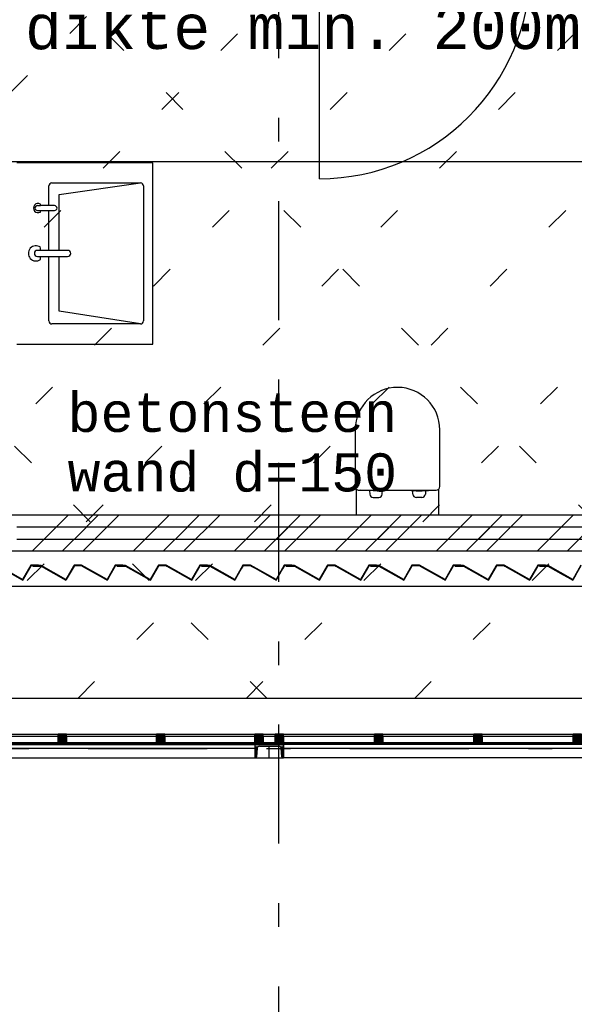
# Model space of a CAD drawing. Extents: x 2 to 87, y -108 to 11.
# Tile 258 of 352: x 35.84 to 38.17, y -39.28 to -35.15. Entities that reach past the tile are written whole.
import ezdxf

# ---------------------------------------------------------------- set-up
doc = ezdxf.new("R2010")
doc.units = 0
doc.header["$MEASUREMENT"] = 0
for name, pattern in [('DASHDOT', [1, 0.5, -0.25, 0, -0.25]), ('DOT', [0.25, 0, -0.25]), ('HIDDEN', [0.375, 0.25, -0.125])]:
    doc.linetypes.add(name, pattern=pattern)
for name, color, linetype in [('10', 7, 'CONTINUOUS'), ('11', 7, 'CONTINUOUS'), ('12', 7, 'CONTINUOUS'), ('16', 7, 'CONTINUOUS'), ('18', 7, 'CONTINUOUS'), ('2', 7, 'CONTINUOUS'), ('25', 7, 'CONTINUOUS'), ('3', 7, 'CONTINUOUS'), ('4', 7, 'CONTINUOUS'), ('5', 7, 'CONTINUOUS'), ('6', 7, 'CONTINUOUS'), ('8', 7, 'CONTINUOUS')]:
    doc.layers.add(name, color=color, linetype=linetype)
doc.styles.add('MONOTXT', font='MONOTXT', dxfattribs={"height": 0.2})

# ---------------------------------------------------------------- blocks, each defined once
blk = doc.blocks.new('*N593')
at = {"layer": '3', "color": 62, "linetype": 'Continuous'}
for p, q in [((-0.0175, -0.015), (-0.0175, 0.025)), ((-0.0175, 0.025), (0.0175, 0.025)), ((0.0175, -0.015), (0.0175, 0.025)), ((-0.0175, -0.015), (0.0175, -0.015))]:
    blk.add_line(p, q, dxfattribs=at)
for points in [[(-0.0175, -0.015), (-0.0175, 0.025), (0.0175, 0.025)], [(-0.0175, -0.015), (0.0175, -0.015), (0.0175, 0.025)], [(-0.0175, 0.025), (-0.0175, 0.025), (0.0175, 0.025)], [(-0.0175, -0.015), (-0.0175, -0.015), (0.0175, -0.015)]]:
    blk.add_solid(points, dxfattribs=at)
blk = doc.blocks.new('*N595')
at = {"layer": '3', "color": 62, "linetype": 'Continuous'}
for p, q in [((-0.0175, -0.015), (-0.0175, 0.025)), ((-0.0175, 0.025), (0.0175, 0.025)), ((0.0175, -0.015), (0.0175, 0.025)), ((-0.0175, -0.015), (0.0175, -0.015))]:
    blk.add_line(p, q, dxfattribs=at)
for points in [[(-0.0175, -0.015), (-0.0175, 0.025), (0.0175, 0.025)], [(-0.0175, -0.015), (0.0175, -0.015), (0.0175, 0.025)], [(-0.0175, 0.025), (-0.0175, 0.025), (0.0175, 0.025)], [(-0.0175, -0.015), (-0.0175, -0.015), (0.0175, -0.015)]]:
    blk.add_solid(points, dxfattribs=at)
blk = doc.blocks.new('*N740')
at = {"layer": '3', "color": 62, "linetype": 'Continuous'}
for p, q in [((-0.0175, -0.015), (-0.0175, 0.025)), ((-0.0175, 0.025), (0.0175, 0.025)), ((0.0175, -0.015), (0.0175, 0.025)), ((-0.0175, -0.015), (0.0175, -0.015))]:
    blk.add_line(p, q, dxfattribs=at)
for points in [[(-0.0175, -0.015), (-0.0175, 0.025), (0.0175, 0.025)], [(-0.0175, -0.015), (0.0175, -0.015), (0.0175, 0.025)], [(-0.0175, 0.025), (-0.0175, 0.025), (0.0175, 0.025)], [(-0.0175, -0.015), (-0.0175, -0.015), (0.0175, -0.015)]]:
    blk.add_solid(points, dxfattribs=at)
blk = doc.blocks.new('*N741')
at = {"layer": '3', "color": 62, "linetype": 'Continuous'}
for p, q in [((-0.0175, -0.015), (-0.0175, 0.025)), ((-0.0175, 0.025), (0.0175, 0.025)), ((0.0175, -0.015), (0.0175, 0.025)), ((-0.0175, -0.015), (0.0175, -0.015))]:
    blk.add_line(p, q, dxfattribs=at)
for points in [[(-0.0175, -0.015), (-0.0175, 0.025), (0.0175, 0.025)], [(-0.0175, -0.015), (0.0175, -0.015), (0.0175, 0.025)], [(-0.0175, 0.025), (-0.0175, 0.025), (0.0175, 0.025)], [(-0.0175, -0.015), (-0.0175, -0.015), (0.0175, -0.015)]]:
    blk.add_solid(points, dxfattribs=at)
blk = doc.blocks.new('*N743')
at = {"layer": '3', "color": 62, "linetype": 'Continuous'}
for p, q in [((-0.0175, -0.015), (-0.0175, 0.025)), ((-0.0175, 0.025), (0.0175, 0.025)), ((0.0175, -0.015), (0.0175, 0.025)), ((-0.0175, -0.015), (0.0175, -0.015))]:
    blk.add_line(p, q, dxfattribs=at)
for points in [[(-0.0175, -0.015), (-0.0175, 0.025), (0.0175, 0.025)], [(-0.0175, -0.015), (0.0175, -0.015), (0.0175, 0.025)], [(-0.0175, 0.025), (-0.0175, 0.025), (0.0175, 0.025)], [(-0.0175, -0.015), (-0.0175, -0.015), (0.0175, -0.015)]]:
    blk.add_solid(points, dxfattribs=at)
blk = doc.blocks.new('*N744')
at = {"layer": '3', "color": 62, "linetype": 'Continuous'}
for p, q in [((-0.0175, -0.015), (-0.0175, 0.025)), ((-0.0175, 0.025), (0.0175, 0.025)), ((0.0175, -0.015), (0.0175, 0.025)), ((-0.0175, -0.015), (0.0175, -0.015))]:
    blk.add_line(p, q, dxfattribs=at)
for points in [[(-0.0175, -0.015), (-0.0175, 0.025), (0.0175, 0.025)], [(-0.0175, -0.015), (0.0175, -0.015), (0.0175, 0.025)], [(-0.0175, 0.025), (-0.0175, 0.025), (0.0175, 0.025)], [(-0.0175, -0.015), (-0.0175, -0.015), (0.0175, -0.015)]]:
    blk.add_solid(points, dxfattribs=at)
blk = doc.blocks.new('*N745')
at = {"layer": '3', "color": 62, "linetype": 'Continuous'}
for p, q in [((-0.0175, -0.015), (-0.0175, 0.025)), ((-0.0175, 0.025), (0.0175, 0.025)), ((0.0175, -0.015), (0.0175, 0.025)), ((-0.0175, -0.015), (0.0175, -0.015))]:
    blk.add_line(p, q, dxfattribs=at)
for points in [[(-0.0175, -0.015), (-0.0175, 0.025), (0.0175, 0.025)], [(-0.0175, -0.015), (0.0175, -0.015), (0.0175, 0.025)], [(-0.0175, 0.025), (-0.0175, 0.025), (0.0175, 0.025)], [(-0.0175, -0.015), (-0.0175, -0.015), (0.0175, -0.015)]]:
    blk.add_solid(points, dxfattribs=at)

msp = doc.modelspace()

# ---------------------------------------------------------------- linework, layer by layer
at = {"layer": '10', "color": 7, "linetype": 'Continuous'}
msp.add_line((31.8309, -35.742), (43.8776, -35.742), dxfattribs=at)
at = {"layer": '11', "color": 62, "linetype": 'Continuous'}
for p, q in [((36.0015, -38.1579), (35.6233, -38.1579)), ((35.6233, -38.1829), (36.0015, -38.1829)), ((36.0015, -38.1829), (36.0015, -38.1579)), ((36.4147, -38.1579), (36.0365, -38.1579)), ((36.0365, -38.1579), (36.0365, -38.1829)), ((36.0365, -38.1829), (36.4147, -38.1829)), ((36.4147, -38.1829), (36.4147, -38.1579)), ((36.828, -38.1579), (36.4498, -38.1579)), ((36.4498, -38.1579), (36.4498, -38.1829)), ((36.4498, -38.1829), (36.828, -38.1829)), ((36.828, -38.1829), (36.828, -38.1579)), ((36.913, -38.1579), (36.863, -38.1579)), ((36.863, -38.1579), (36.863, -38.1829)), ((36.863, -38.1829), (36.913, -38.1829)), ((36.913, -38.1829), (36.913, -38.1579)), ((37.3304, -38.1579), (36.948, -38.1579)), ((36.948, -38.1579), (36.948, -38.1829)), ((36.948, -38.1829), (37.3304, -38.1829)), ((37.3304, -38.1829), (37.3304, -38.1579)), ((37.7478, -38.1579), (37.3654, -38.1579)), ((37.3654, -38.1579), (37.3654, -38.1829)), ((37.3654, -38.1829), (37.7478, -38.1829)), ((37.7478, -38.1829), (37.7478, -38.1579)), ((38.1652, -38.1579), (37.7828, -38.1579)), ((37.7828, -38.1579), (37.7828, -38.1829)), ((37.7828, -38.1829), (38.1652, -38.1829)), ((38.1652, -38.1829), (38.1652, -38.1579))]:
    msp.add_line(p, q, dxfattribs=at)
at = {"layer": '12', "color": 62, "linetype": 'Continuous'}
for p, q in [((36.399, -35.7464), (35.8275, -35.7464)), ((36.399, -36.5084), (36.399, -35.7464)), ((35.9625, -35.9267), (35.9625, -35.8437)), ((35.9749, -35.8313), (36.3477, -35.8313)), ((36.0053, -35.8798), (36.3477, -35.8313)), ((36.3601, -35.8437), (36.3601, -36.4113)), ((36.0053, -36.1147), (36.0053, -35.8798)), ((35.9144, -35.9266), (35.9271, -35.9266)), ((35.9144, -35.9473), (35.9271, -35.9473)), ((35.9272, -35.9267), (35.9272, -35.9201)), ((35.9865, -35.9267), (35.9272, -35.9267)), ((35.9272, -35.9538), (35.9272, -35.9473)), ((35.9272, -35.9473), (35.9865, -35.9473)), ((35.9625, -36.1147), (35.9625, -35.9473)), ((35.9271, -36.1147), (35.9144, -36.1147)), ((35.9271, -36.1147), (35.9271, -36.102)), ((36.0414, -36.1147), (35.9271, -36.1147)), ((35.9144, -36.1401), (35.9271, -36.1401)), ((35.9271, -36.1528), (35.9271, -36.1401)), ((35.9271, -36.1401), (36.0414, -36.1401)), ((35.9625, -36.4113), (35.9625, -36.1401)), ((36.0053, -36.3701), (36.0053, -36.1401)), ((36.3477, -36.4237), (36.0053, -36.3701)), ((36.3477, -36.4237), (35.9749, -36.4237)), ((35.8275, -36.5084), (36.399, -36.5084)), ((37.2501, -36.8659), (37.2501, -37.1074)), ((37.6051, -37.1074), (37.6051, -36.8681)), ((37.2542, -37.1177), (37.2542, -37.2275)), ((37.2651, -37.1224), (37.5901, -37.1224)), ((37.3247, -37.1254), (37.2701, -37.1222)), ((37.3096, -37.1245), (37.3108, -37.1387)), ((37.3247, -37.1224), (37.3247, -37.1254)), ((37.3497, -37.1254), (37.3247, -37.1254)), ((37.3497, -37.1224), (37.3497, -37.1254)), ((37.3508, -37.1224), (37.3508, -37.1254)), ((37.3508, -37.1254), (37.3602, -37.1254)), ((37.3602, -37.1254), (37.3602, -37.1224)), ((37.361, -37.1254), (37.361, -37.1224)), ((37.3626, -37.1254), (37.361, -37.1254)), ((37.3634, -37.1387), (37.3648, -37.1224)), ((37.3646, -37.1224), (37.3646, -37.1234)), ((37.4918, -37.1387), (37.4904, -37.1224)), ((37.4906, -37.1224), (37.4906, -37.1234)), ((37.4926, -37.1254), (37.4942, -37.1254)), ((37.4942, -37.1254), (37.4942, -37.1224)), ((37.495, -37.1254), (37.495, -37.1224)), ((37.5044, -37.1254), (37.495, -37.1254)), ((37.5044, -37.1224), (37.5044, -37.1254)), ((37.5055, -37.1224), (37.5055, -37.1254)), ((37.5055, -37.1254), (37.5305, -37.1254)), ((37.5305, -37.1254), (37.5851, -37.1222)), ((37.5305, -37.1254), (37.5305, -37.1224)), ((37.5456, -37.1245), (37.5444, -37.1387)), ((37.601, -37.2275), (37.6007, -37.118)), ((37.3257, -37.1524), (37.3485, -37.1524)), ((37.5295, -37.1524), (37.5067, -37.1524))]:
    msp.add_line(p, q, dxfattribs=at)
at = {"layer": '12', "color": 1, "linetype": 'HIDDEN'}
msp.add_lwpolyline([(31.8309, -37.3775), (43.8776, -37.3775), (43.8776, -37.2275), (31.8309, -37.2275)], close=True, dxfattribs=at)
at = {"layer": '12', "color": 62, "linetype": 'Continuous'}
for centre, radius, start, end in [((35.9749, -35.8437), 0.0124, 90, 180), ((36.3477, -35.8437), 0.0124, 360, 90), ((35.9171, -35.9369), 0.0196, 59.0784, 300.9216), ((35.9144, -35.9369), 0.0103, 90, 270), ((35.9865, -35.937), 0.0103, 270, 90), ((35.908, -36.1274), 0.0318, 53.1301, 306.8699), ((35.9144, -36.1274), 0.0127, 90, 270), ((36.0414, -36.1274), 0.0127, 270, 90), ((35.9749, -36.4113), 0.0124, 180, 270), ((36.3477, -36.4113), 0.0124, 270, 360), ((37.4276, -36.868), 0.1775, 359.9664, 179.3477), ((37.2651, -37.1074), 0.015, 180, 223.2406), ((37.5901, -37.1074), 0.015, 315.156, 0), ((37.2651, -37.1074), 0.015, 223.2406, 270), ((37.3257, -37.1374), 0.015, 184.8272, 270), ((37.3485, -37.1374), 0.015, 270, 355.1728), ((37.3626, -37.1234), 0.002, 270, 360), ((37.4926, -37.1234), 0.002, 180, 270), ((37.5067, -37.1374), 0.015, 184.8272, 270), ((37.5295, -37.1374), 0.015, 270, 355.1728), ((37.5901, -37.1074), 0.015, 270, 315.156)]:
    msp.add_arc(centre, radius, start, end, dxfattribs=at)
at = {"layer": '16', "color": 62, "linetype": 'Continuous'}
msp.add_line((37.0996, -35.8135), (37.0996, -34.9275), dxfattribs=at)
msp.add_arc((37.0996, -34.9275), 0.886, 270, 360, dxfattribs=at)
at = {"layer": '18', "color": 7, "linetype": 'Continuous'}
for p, q in [((35.8938, -37.3775), (36.0438, -37.2275)), ((36.106, -37.3775), (36.256, -37.2275)), ((36.3181, -37.3775), (36.4681, -37.2275)), ((36.5302, -37.3775), (36.6802, -37.2275)), ((36.7424, -37.3775), (36.8924, -37.2275)), ((36.9545, -37.3775), (37.1045, -37.2275)), ((37.1666, -37.3775), (37.3166, -37.2275)), ((37.3787, -37.3775), (37.5287, -37.2275)), ((37.5909, -37.3775), (37.7409, -37.2275)), ((37.803, -37.3775), (37.953, -37.2275)), ((38.0151, -37.3775), (38.1651, -37.2275))]:
    msp.add_line(p, q, dxfattribs=at)
at = {"layer": '18', "color": 1, "linetype": 'Continuous'}
msp.add_lwpolyline([(31.8309, -37.3775), (43.8776, -37.3775), (43.8776, -37.2275), (31.8309, -37.2275)], close=True, dxfattribs=at)
at = {"layer": '2', "color": 62, "linetype": 'Continuous'}
for p, q in [((35.7445, -37.4389), (35.8528, -37.5005)), ((35.8521, -37.4978), (35.7451, -37.4369)), ((35.8867, -37.4369), (35.8521, -37.4978)), ((35.8528, -37.5005), (35.8878, -37.4389)), ((35.9187, -37.4369), (35.8867, -37.4369)), ((35.8878, -37.4389), (35.9187, -37.4389)), ((35.9299, -37.4389), (35.8944, -37.4389)), ((35.8944, -37.4389), (35.8944, -37.4409)), ((35.9187, -37.4389), (35.9187, -37.4369)), ((36.0335, -37.4978), (35.9299, -37.4389)), ((36.0681, -37.4369), (36.0335, -37.4978)), ((36.0342, -37.5005), (36.0692, -37.4389)), ((36.1001, -37.4369), (36.0681, -37.4369)), ((36.0692, -37.4389), (36.0995, -37.4389)), ((36.0995, -37.4389), (36.2078, -37.5005)), ((36.2071, -37.4978), (36.1001, -37.4369)), ((36.2417, -37.4369), (36.2071, -37.4978)), ((36.2078, -37.5005), (36.2428, -37.4389)), ((36.2737, -37.4369), (36.2417, -37.4369)), ((36.2428, -37.4389), (36.2737, -37.4389)), ((36.2849, -37.4389), (36.2494, -37.4389)), ((36.2494, -37.4389), (36.2494, -37.4409)), ((36.2737, -37.4389), (36.2737, -37.4369)), ((36.3885, -37.4978), (36.2849, -37.4389)), ((36.4231, -37.4369), (36.3885, -37.4978)), ((36.3892, -37.5005), (36.4242, -37.4389)), ((36.4551, -37.4369), (36.4231, -37.4369)), ((36.4242, -37.4389), (36.4545, -37.4389)), ((36.4545, -37.4389), (36.5628, -37.5005)), ((36.5621, -37.4978), (36.4551, -37.4369)), ((36.5967, -37.4369), (36.5621, -37.4978)), ((36.5628, -37.5005), (36.5978, -37.4389)), ((36.6287, -37.4369), (36.5967, -37.4369)), ((36.5978, -37.4389), (36.6287, -37.4389)), ((36.6399, -37.4389), (36.6044, -37.4389)), ((36.6044, -37.4389), (36.6044, -37.4409)), ((36.6287, -37.4389), (36.6287, -37.4369)), ((36.7435, -37.4978), (36.6399, -37.4389)), ((36.7781, -37.4369), (36.7435, -37.4978)), ((36.7442, -37.5005), (36.7792, -37.4389)), ((36.8101, -37.4369), (36.7781, -37.4369)), ((36.7792, -37.4389), (36.8095, -37.4389)), ((36.8095, -37.4389), (36.9178, -37.5005)), ((36.9171, -37.4978), (36.8101, -37.4369)), ((36.9517, -37.4369), (36.9171, -37.4978)), ((36.9178, -37.5005), (36.9528, -37.4389)), ((36.9837, -37.4369), (36.9517, -37.4369)), ((36.9528, -37.4389), (36.9837, -37.4389)), ((36.9949, -37.4389), (36.9594, -37.4389)), ((36.9594, -37.4389), (36.9594, -37.4409)), ((36.9837, -37.4389), (36.9837, -37.4369)), ((37.0985, -37.4978), (36.9949, -37.4389)), ((37.1331, -37.4369), (37.0985, -37.4978)), ((37.0992, -37.5005), (37.1342, -37.4389)), ((37.1651, -37.4369), (37.1331, -37.4369)), ((37.1342, -37.4389), (37.1645, -37.4389)), ((37.1645, -37.4389), (37.2728, -37.5005)), ((37.2721, -37.4978), (37.1651, -37.4369)), ((37.3067, -37.4369), (37.2721, -37.4978)), ((37.2728, -37.5005), (37.3078, -37.4389)), ((37.3387, -37.4369), (37.3067, -37.4369)), ((37.3078, -37.4389), (37.3387, -37.4389)), ((37.3499, -37.4389), (37.3144, -37.4389)), ((37.3144, -37.4389), (37.3144, -37.4409)), ((37.3387, -37.4389), (37.3387, -37.4369)), ((37.4535, -37.4978), (37.3499, -37.4389)), ((37.4881, -37.4369), (37.4535, -37.4978)), ((37.4542, -37.5005), (37.4892, -37.4389)), ((37.5201, -37.4369), (37.4881, -37.4369)), ((37.4892, -37.4389), (37.5195, -37.4389)), ((37.5195, -37.4389), (37.6278, -37.5005)), ((37.6271, -37.4978), (37.5201, -37.4369)), ((37.6617, -37.4369), (37.6271, -37.4978)), ((37.6278, -37.5005), (37.6628, -37.4389)), ((37.6937, -37.4369), (37.6617, -37.4369)), ((37.6628, -37.4389), (37.6937, -37.4389)), ((37.7049, -37.4389), (37.6694, -37.4389)), ((37.6694, -37.4389), (37.6694, -37.4409)), ((37.6937, -37.4389), (37.6937, -37.4369)), ((37.8085, -37.4978), (37.7049, -37.4389)), ((37.8431, -37.4369), (37.8085, -37.4978)), ((37.8092, -37.5005), (37.8442, -37.4389)), ((37.8751, -37.4369), (37.8431, -37.4369)), ((37.8442, -37.4389), (37.8745, -37.4389)), ((37.8745, -37.4389), (37.9828, -37.5005)), ((37.9821, -37.4978), (37.8751, -37.4369)), ((38.0167, -37.4369), (37.9821, -37.4978)), ((37.9828, -37.5005), (38.0178, -37.4389)), ((38.0487, -37.4369), (38.0167, -37.4369)), ((38.0178, -37.4389), (38.0487, -37.4389)), ((38.0599, -37.4389), (38.0244, -37.4389)), ((38.0244, -37.4389), (38.0244, -37.4409)), ((38.0487, -37.4389), (38.0487, -37.4369)), ((38.1635, -37.4978), (38.0599, -37.4389)), ((38.1981, -37.4369), (38.1635, -37.4978)), ((38.1642, -37.5005), (38.1992, -37.4389)), ((35.8944, -37.4409), (35.9294, -37.4409)), ((35.9294, -37.4409), (36.0342, -37.5005)), ((36.2494, -37.4409), (36.2844, -37.4409)), ((36.2844, -37.4409), (36.3892, -37.5005)), ((36.6044, -37.4409), (36.6394, -37.4409)), ((36.6394, -37.4409), (36.7442, -37.5005)), ((36.9594, -37.4409), (36.9944, -37.4409)), ((36.9944, -37.4409), (37.0992, -37.5005)), ((37.3144, -37.4409), (37.3494, -37.4409)), ((37.3494, -37.4409), (37.4542, -37.5005)), ((37.6694, -37.4409), (37.7044, -37.4409)), ((37.7044, -37.4409), (37.8092, -37.5005)), ((38.0244, -37.4409), (38.0594, -37.4409)), ((38.0594, -37.4409), (38.1642, -37.5005))]:
    msp.add_line(p, q, dxfattribs=at)
at = {"layer": '25', "color": 62, "linetype": 'Continuous'}
for p, q in [((36.0702, -37.3275), (36.1702, -37.2275)), ((36.4945, -37.3275), (36.5945, -37.2275)), ((36.9187, -37.3275), (37.0187, -37.2275)), ((37.343, -37.3275), (37.443, -37.2275)), ((37.7673, -37.3275), (37.8673, -37.2275)), ((36.0202, -37.3775), (36.1202, -37.2775)), ((36.4445, -37.3775), (36.5445, -37.2775)), ((36.8687, -37.3775), (36.9687, -37.2775)), ((37.293, -37.3775), (37.393, -37.2775)), ((37.7173, -37.3775), (37.8173, -37.2775)), ((38.1415, -37.3775), (38.2415, -37.2775)), ((35.8855, -37.4389), (35.8844, -37.4409)), ((35.8867, -37.4369), (35.8855, -37.4389)), ((35.8867, -37.4369), (35.9187, -37.4369)), ((35.8878, -37.4389), (35.8867, -37.4409)), ((35.8878, -37.4389), (35.9187, -37.4389)), ((35.8944, -37.4389), (35.9299, -37.4389)), ((35.8944, -37.4389), (35.8944, -37.4409)), ((35.9187, -37.4369), (35.9187, -37.4389)), ((35.9299, -37.4389), (35.9335, -37.4409)), ((36.0669, -37.4389), (36.0658, -37.4409)), ((36.0681, -37.4369), (36.0669, -37.4389)), ((36.0681, -37.4369), (36.1001, -37.4369)), ((36.0692, -37.4389), (36.0681, -37.4409)), ((36.0692, -37.4389), (36.0995, -37.4389)), ((36.0995, -37.4389), (36.103, -37.4409)), ((36.1001, -37.4369), (36.1036, -37.4389)), ((36.1036, -37.4389), (36.1071, -37.4409)), ((36.2405, -37.4389), (36.2394, -37.4409)), ((36.2417, -37.4369), (36.2405, -37.4389)), ((36.2417, -37.4369), (36.2737, -37.4369)), ((36.2428, -37.4389), (36.2417, -37.4409)), ((36.2428, -37.4389), (36.2737, -37.4389)), ((36.2494, -37.4389), (36.2849, -37.4389)), ((36.2494, -37.4389), (36.2494, -37.4409)), ((36.2737, -37.4369), (36.2737, -37.4389)), ((36.2849, -37.4389), (36.2885, -37.4409)), ((36.4219, -37.4389), (36.4208, -37.4409)), ((36.4231, -37.4369), (36.4219, -37.4389)), ((36.4231, -37.4369), (36.4551, -37.4369)), ((36.4242, -37.4389), (36.4231, -37.4409)), ((36.4242, -37.4389), (36.4545, -37.4389)), ((36.4545, -37.4389), (36.458, -37.4409)), ((36.4551, -37.4369), (36.4586, -37.4389)), ((36.4586, -37.4389), (36.4621, -37.4409)), ((36.5955, -37.4389), (36.5944, -37.4409)), ((36.5967, -37.4369), (36.5955, -37.4389)), ((36.5967, -37.4369), (36.6287, -37.4369)), ((36.5978, -37.4389), (36.5967, -37.4409)), ((36.5978, -37.4389), (36.6287, -37.4389)), ((36.6044, -37.4389), (36.6399, -37.4389)), ((36.6044, -37.4389), (36.6044, -37.4409)), ((36.6287, -37.4369), (36.6287, -37.4389)), ((36.6399, -37.4389), (36.6435, -37.4409)), ((36.7769, -37.4389), (36.7758, -37.4409)), ((36.7781, -37.4369), (36.7769, -37.4389)), ((36.7781, -37.4369), (36.8101, -37.4369)), ((36.7792, -37.4389), (36.7781, -37.4409)), ((36.7792, -37.4389), (36.8095, -37.4389)), ((36.8095, -37.4389), (36.813, -37.4409)), ((36.8101, -37.4369), (36.8136, -37.4389)), ((36.8136, -37.4389), (36.8171, -37.4409)), ((36.9505, -37.4389), (36.9494, -37.4409)), ((36.9517, -37.4369), (36.9505, -37.4389)), ((36.9517, -37.4369), (36.9837, -37.4369)), ((36.9528, -37.4389), (36.9517, -37.4409)), ((36.9528, -37.4389), (36.9837, -37.4389)), ((36.9594, -37.4389), (36.9949, -37.4389)), ((36.9594, -37.4389), (36.9594, -37.4409)), ((36.9837, -37.4369), (36.9837, -37.4389)), ((36.9949, -37.4389), (36.9985, -37.4409)), ((37.1319, -37.4389), (37.1308, -37.4409)), ((37.1331, -37.4369), (37.1319, -37.4389)), ((37.1331, -37.4369), (37.1651, -37.4369)), ((37.1342, -37.4389), (37.1331, -37.4409)), ((37.1342, -37.4389), (37.1645, -37.4389)), ((37.1645, -37.4389), (37.168, -37.4409)), ((37.1651, -37.4369), (37.1686, -37.4389)), ((37.1686, -37.4389), (37.1721, -37.4409)), ((37.3055, -37.4389), (37.3044, -37.4409)), ((37.3067, -37.4369), (37.3055, -37.4389)), ((37.3067, -37.4369), (37.3387, -37.4369)), ((37.3078, -37.4389), (37.3067, -37.4409)), ((37.3078, -37.4389), (37.3387, -37.4389)), ((37.3144, -37.4389), (37.3499, -37.4389)), ((37.3144, -37.4389), (37.3144, -37.4409)), ((37.3387, -37.4369), (37.3387, -37.4389)), ((37.3499, -37.4389), (37.3535, -37.4409)), ((37.4869, -37.4389), (37.4858, -37.4409)), ((37.4881, -37.4369), (37.4869, -37.4389)), ((37.4881, -37.4369), (37.5201, -37.4369)), ((37.4892, -37.4389), (37.4881, -37.4409)), ((37.4892, -37.4389), (37.5195, -37.4389)), ((37.5195, -37.4389), (37.523, -37.4409)), ((37.5201, -37.4369), (37.5236, -37.4389)), ((37.5236, -37.4389), (37.5271, -37.4409)), ((37.6605, -37.4389), (37.6594, -37.4409)), ((37.6617, -37.4369), (37.6605, -37.4389)), ((37.6617, -37.4369), (37.6937, -37.4369)), ((37.6628, -37.4389), (37.6617, -37.4409)), ((37.6628, -37.4389), (37.6937, -37.4389)), ((37.6694, -37.4389), (37.7049, -37.4389)), ((37.6694, -37.4389), (37.6694, -37.4409)), ((37.6937, -37.4369), (37.6937, -37.4389)), ((37.7049, -37.4389), (37.7085, -37.4409)), ((37.8419, -37.4389), (37.8408, -37.4409)), ((37.8431, -37.4369), (37.8419, -37.4389)), ((37.8431, -37.4369), (37.8751, -37.4369)), ((37.8442, -37.4389), (37.8431, -37.4409)), ((37.8442, -37.4389), (37.8745, -37.4389)), ((37.8745, -37.4389), (37.878, -37.4409)), ((37.8751, -37.4369), (37.8786, -37.4389)), ((37.8786, -37.4389), (37.8821, -37.4409)), ((38.0155, -37.4389), (38.0144, -37.4409)), ((38.0167, -37.4369), (38.0155, -37.4389)), ((38.0167, -37.4369), (38.0487, -37.4369)), ((38.0178, -37.4389), (38.0167, -37.4409)), ((38.0178, -37.4389), (38.0487, -37.4389)), ((38.0244, -37.4389), (38.0599, -37.4389)), ((38.0244, -37.4389), (38.0244, -37.4409)), ((38.0487, -37.4369), (38.0487, -37.4389)), ((38.0599, -37.4389), (38.0635, -37.4409)), ((35.748, -37.4409), (35.848, -37.4978)), ((35.8867, -37.4409), (35.8544, -37.4978)), ((35.8944, -37.4409), (35.9294, -37.4409)), ((35.9294, -37.4409), (36.0169, -37.4906)), ((35.9335, -37.4409), (36.0209, -37.4906)), ((36.0658, -37.4409), (36.0375, -37.4906)), ((36.0681, -37.4409), (36.0398, -37.4906)), ((36.103, -37.4409), (36.1905, -37.4906)), ((36.1071, -37.4409), (36.1945, -37.4906)), ((36.2394, -37.4409), (36.2111, -37.4906)), ((36.2417, -37.4409), (36.2134, -37.4906)), ((36.2494, -37.4409), (36.2844, -37.4409)), ((36.2844, -37.4409), (36.3844, -37.4978)), ((36.2885, -37.4409), (36.3885, -37.4978)), ((36.4208, -37.4409), (36.3885, -37.4978)), ((36.4231, -37.4409), (36.3908, -37.4978)), ((36.458, -37.4409), (36.558, -37.4978)), ((36.5967, -37.4409), (36.5644, -37.4978)), ((36.6044, -37.4409), (36.6394, -37.4409)), ((36.6394, -37.4409), (36.6613, -37.4533)), ((36.6435, -37.4409), (36.6653, -37.4533)), ((36.6613, -37.4533), (36.7394, -37.4978)), ((36.6653, -37.4533), (36.7435, -37.4978)), ((36.7687, -37.4533), (36.7435, -37.4978)), ((36.771, -37.4533), (36.7458, -37.4978)), ((36.7758, -37.4409), (36.7687, -37.4533)), ((36.7781, -37.4409), (36.771, -37.4533)), ((36.813, -37.4409), (36.8349, -37.4533)), ((36.8171, -37.4409), (36.839, -37.4533)), ((36.8349, -37.4533), (36.913, -37.4978)), ((36.9446, -37.4533), (36.9194, -37.4978)), ((36.9494, -37.4409), (36.9423, -37.4533)), ((36.9517, -37.4409), (36.9446, -37.4533)), ((36.9594, -37.4409), (36.9944, -37.4409)), ((36.9944, -37.4409), (37.0944, -37.4978)), ((36.9985, -37.4409), (37.0985, -37.4978)), ((37.1308, -37.4409), (37.0985, -37.4978)), ((37.1331, -37.4409), (37.1008, -37.4978)), ((37.168, -37.4409), (37.268, -37.4978)), ((37.3067, -37.4409), (37.2744, -37.4978)), ((37.3144, -37.4409), (37.3494, -37.4409)), ((37.3494, -37.4409), (37.4494, -37.4978)), ((37.3535, -37.4409), (37.4535, -37.4978)), ((37.4858, -37.4409), (37.4535, -37.4978)), ((37.4881, -37.4409), (37.4558, -37.4978)), ((37.523, -37.4409), (37.623, -37.4978)), ((37.6617, -37.4409), (37.6294, -37.4978)), ((37.6694, -37.4409), (37.7044, -37.4409)), ((37.7044, -37.4409), (37.8044, -37.4978)), ((37.7085, -37.4409), (37.8085, -37.4978)), ((37.8408, -37.4409), (37.8085, -37.4978)), ((37.8431, -37.4409), (37.8108, -37.4978)), ((37.878, -37.4409), (37.978, -37.4978)), ((38.0167, -37.4409), (37.9844, -37.4978)), ((38.0244, -37.4409), (38.0594, -37.4409)), ((38.0594, -37.4409), (38.1238, -37.4775)), ((38.0635, -37.4409), (38.1278, -37.4775)), ((38.1238, -37.4775), (38.1594, -37.4978)), ((38.1773, -37.4775), (38.1658, -37.4978)), ((35.8528, -37.5005), (35.848, -37.4978)), ((35.8544, -37.4978), (35.8528, -37.5005)), ((36.0169, -37.4906), (36.0294, -37.4978)), ((36.0209, -37.4906), (36.0335, -37.4978)), ((36.0342, -37.5005), (36.0294, -37.4978)), ((36.0375, -37.4906), (36.0335, -37.4978)), ((36.0358, -37.4978), (36.0342, -37.5005)), ((36.0398, -37.4906), (36.0358, -37.4978)), ((36.1905, -37.4906), (36.203, -37.4978)), ((36.2078, -37.5005), (36.203, -37.4978)), ((36.2094, -37.4978), (36.2078, -37.5005)), ((36.2134, -37.4906), (36.2094, -37.4978)), ((36.3892, -37.5005), (36.3844, -37.4978)), ((36.3908, -37.4978), (36.3892, -37.5005)), ((36.5628, -37.5005), (36.558, -37.4978)), ((36.5644, -37.4978), (36.5628, -37.5005)), ((36.7442, -37.5005), (36.7394, -37.4978)), ((36.7458, -37.4978), (36.7442, -37.5005)), ((36.9178, -37.5005), (36.913, -37.4978)), ((36.9194, -37.4978), (36.9178, -37.5005)), ((37.0992, -37.5005), (37.0944, -37.4978)), ((37.1008, -37.4978), (37.0992, -37.5005)), ((37.2728, -37.5005), (37.268, -37.4978)), ((37.2744, -37.4978), (37.2728, -37.5005)), ((37.4542, -37.5005), (37.4494, -37.4978)), ((37.4558, -37.4978), (37.4542, -37.5005)), ((37.6278, -37.5005), (37.623, -37.4978)), ((37.6294, -37.4978), (37.6278, -37.5005)), ((37.8092, -37.5005), (37.8044, -37.4978)), ((37.8108, -37.4978), (37.8092, -37.5005)), ((37.9828, -37.5005), (37.978, -37.4978)), ((37.9844, -37.4978), (37.9828, -37.5005)), ((38.1642, -37.5005), (38.1594, -37.4978)), ((38.1658, -37.4978), (38.1642, -37.5005))]:
    msp.add_line(p, q, dxfattribs=at)
for points in [[(35.8855, -37.4389), (35.8844, -37.4409), (35.8867, -37.4409)], [(35.8867, -37.4369), (35.8855, -37.4389), (35.9187, -37.4389)], [(35.8855, -37.4389), (35.8878, -37.4389), (35.8867, -37.4409)], [(35.8867, -37.4369), (35.8867, -37.4369), (35.9187, -37.4369)], [(35.8867, -37.4369), (35.9187, -37.4369), (35.9187, -37.4389)], [(35.8878, -37.4389), (35.8878, -37.4389), (35.9187, -37.4389)], [(35.8944, -37.4389), (35.8944, -37.4389), (35.9299, -37.4389)], [(35.8944, -37.4389), (35.8944, -37.4409), (35.9335, -37.4409)], [(35.8944, -37.4389), (35.9299, -37.4389), (35.9335, -37.4409)], [(36.0669, -37.4389), (36.0658, -37.4409), (36.0681, -37.4409)], [(36.0681, -37.4369), (36.0669, -37.4389), (36.1036, -37.4389)], [(36.0669, -37.4389), (36.0692, -37.4389), (36.0681, -37.4409)], [(36.0681, -37.4369), (36.0681, -37.4369), (36.1001, -37.4369)], [(36.0681, -37.4369), (36.1001, -37.4369), (36.1036, -37.4389)], [(36.0692, -37.4389), (36.0692, -37.4389), (36.0995, -37.4389)], [(36.0995, -37.4389), (36.103, -37.4409), (36.1071, -37.4409)], [(36.0995, -37.4389), (36.1036, -37.4389), (36.1071, -37.4409)], [(36.2405, -37.4389), (36.2394, -37.4409), (36.2417, -37.4409)], [(36.2417, -37.4369), (36.2405, -37.4389), (36.2737, -37.4389)], [(36.2405, -37.4389), (36.2428, -37.4389), (36.2417, -37.4409)], [(36.2417, -37.4369), (36.2417, -37.4369), (36.2737, -37.4369)], [(36.2417, -37.4369), (36.2737, -37.4369), (36.2737, -37.4389)], [(36.2428, -37.4389), (36.2428, -37.4389), (36.2737, -37.4389)], [(36.2494, -37.4389), (36.2494, -37.4389), (36.2849, -37.4389)], [(36.2494, -37.4389), (36.2494, -37.4409), (36.2885, -37.4409)], [(36.2494, -37.4389), (36.2849, -37.4389), (36.2885, -37.4409)], [(36.4219, -37.4389), (36.4208, -37.4409), (36.4231, -37.4409)], [(36.4231, -37.4369), (36.4219, -37.4389), (36.4586, -37.4389)], [(36.4219, -37.4389), (36.4242, -37.4389), (36.4231, -37.4409)], [(36.4231, -37.4369), (36.4231, -37.4369), (36.4551, -37.4369)], [(36.4231, -37.4369), (36.4551, -37.4369), (36.4586, -37.4389)], [(36.4242, -37.4389), (36.4242, -37.4389), (36.4545, -37.4389)], [(36.4545, -37.4389), (36.458, -37.4409), (36.4621, -37.4409)], [(36.4545, -37.4389), (36.4586, -37.4389), (36.4621, -37.4409)], [(36.5955, -37.4389), (36.5944, -37.4409), (36.5967, -37.4409)], [(36.5967, -37.4369), (36.5955, -37.4389), (36.6287, -37.4389)], [(36.5955, -37.4389), (36.5978, -37.4389), (36.5967, -37.4409)], [(36.5967, -37.4369), (36.5967, -37.4369), (36.6287, -37.4369)], [(36.5967, -37.4369), (36.6287, -37.4369), (36.6287, -37.4389)], [(36.5978, -37.4389), (36.5978, -37.4389), (36.6287, -37.4389)], [(36.6044, -37.4389), (36.6044, -37.4389), (36.6399, -37.4389)], [(36.6044, -37.4389), (36.6044, -37.4409), (36.6435, -37.4409)], [(36.6044, -37.4389), (36.6399, -37.4389), (36.6435, -37.4409)], [(36.7769, -37.4389), (36.7758, -37.4409), (36.7781, -37.4409)], [(36.7781, -37.4369), (36.7769, -37.4389), (36.8136, -37.4389)], [(36.7769, -37.4389), (36.7792, -37.4389), (36.7781, -37.4409)], [(36.7781, -37.4369), (36.7781, -37.4369), (36.8101, -37.4369)], [(36.7781, -37.4369), (36.8101, -37.4369), (36.8136, -37.4389)], [(36.7792, -37.4389), (36.7792, -37.4389), (36.8095, -37.4389)], [(36.8095, -37.4389), (36.813, -37.4409), (36.8171, -37.4409)], [(36.8095, -37.4389), (36.8136, -37.4389), (36.8171, -37.4409)], [(36.9505, -37.4389), (36.9494, -37.4409), (36.9517, -37.4409)], [(36.9517, -37.4369), (36.9505, -37.4389), (36.9837, -37.4389)], [(36.9505, -37.4389), (36.9528, -37.4389), (36.9517, -37.4409)], [(36.9517, -37.4369), (36.9517, -37.4369), (36.9837, -37.4369)], [(36.9517, -37.4369), (36.9837, -37.4369), (36.9837, -37.4389)], [(36.9528, -37.4389), (36.9528, -37.4389), (36.9837, -37.4389)], [(36.9594, -37.4389), (36.9594, -37.4389), (36.9949, -37.4389)], [(36.9594, -37.4389), (36.9594, -37.4409), (36.9985, -37.4409)], [(36.9594, -37.4389), (36.9949, -37.4389), (36.9985, -37.4409)], [(37.1319, -37.4389), (37.1308, -37.4409), (37.1331, -37.4409)], [(37.1331, -37.4369), (37.1319, -37.4389), (37.1686, -37.4389)], [(37.1319, -37.4389), (37.1342, -37.4389), (37.1331, -37.4409)], [(37.1331, -37.4369), (37.1331, -37.4369), (37.1651, -37.4369)], [(37.1331, -37.4369), (37.1651, -37.4369), (37.1686, -37.4389)], [(37.1342, -37.4389), (37.1342, -37.4389), (37.1645, -37.4389)], [(37.1645, -37.4389), (37.168, -37.4409), (37.1721, -37.4409)], [(37.1645, -37.4389), (37.1686, -37.4389), (37.1721, -37.4409)], [(37.3055, -37.4389), (37.3044, -37.4409), (37.3067, -37.4409)], [(37.3067, -37.4369), (37.3055, -37.4389), (37.3387, -37.4389)], [(37.3055, -37.4389), (37.3078, -37.4389), (37.3067, -37.4409)], [(37.3067, -37.4369), (37.3067, -37.4369), (37.3387, -37.4369)], [(37.3067, -37.4369), (37.3387, -37.4369), (37.3387, -37.4389)], [(37.3078, -37.4389), (37.3078, -37.4389), (37.3387, -37.4389)], [(37.3144, -37.4389), (37.3144, -37.4389), (37.3499, -37.4389)], [(37.3144, -37.4389), (37.3144, -37.4409), (37.3535, -37.4409)], [(37.3144, -37.4389), (37.3499, -37.4389), (37.3535, -37.4409)], [(37.4869, -37.4389), (37.4858, -37.4409), (37.4881, -37.4409)], [(37.4881, -37.4369), (37.4869, -37.4389), (37.5236, -37.4389)], [(37.4869, -37.4389), (37.4892, -37.4389), (37.4881, -37.4409)], [(37.4881, -37.4369), (37.4881, -37.4369), (37.5201, -37.4369)], [(37.4881, -37.4369), (37.5201, -37.4369), (37.5236, -37.4389)], [(37.4892, -37.4389), (37.4892, -37.4389), (37.5195, -37.4389)], [(37.5195, -37.4389), (37.523, -37.4409), (37.5271, -37.4409)], [(37.5195, -37.4389), (37.5236, -37.4389), (37.5271, -37.4409)], [(37.6605, -37.4389), (37.6594, -37.4409), (37.6617, -37.4409)], [(37.6617, -37.4369), (37.6605, -37.4389), (37.6937, -37.4389)], [(37.6605, -37.4389), (37.6628, -37.4389), (37.6617, -37.4409)], [(37.6617, -37.4369), (37.6617, -37.4369), (37.6937, -37.4369)], [(37.6617, -37.4369), (37.6937, -37.4369), (37.6937, -37.4389)], [(37.6628, -37.4389), (37.6628, -37.4389), (37.6937, -37.4389)], [(37.6694, -37.4389), (37.6694, -37.4389), (37.7049, -37.4389)], [(37.6694, -37.4389), (37.6694, -37.4409), (37.7085, -37.4409)], [(37.6694, -37.4389), (37.7049, -37.4389), (37.7085, -37.4409)], [(37.8419, -37.4389), (37.8408, -37.4409), (37.8431, -37.4409)], [(37.8431, -37.4369), (37.8419, -37.4389), (37.8786, -37.4389)], [(37.8419, -37.4389), (37.8442, -37.4389), (37.8431, -37.4409)], [(37.8431, -37.4369), (37.8431, -37.4369), (37.8751, -37.4369)], [(37.8431, -37.4369), (37.8751, -37.4369), (37.8786, -37.4389)], [(37.8442, -37.4389), (37.8442, -37.4389), (37.8745, -37.4389)], [(37.8745, -37.4389), (37.878, -37.4409), (37.8821, -37.4409)], [(37.8745, -37.4389), (37.8786, -37.4389), (37.8821, -37.4409)], [(38.0155, -37.4389), (38.0144, -37.4409), (38.0167, -37.4409)], [(38.0167, -37.4369), (38.0155, -37.4389), (38.0487, -37.4389)], [(38.0155, -37.4389), (38.0178, -37.4389), (38.0167, -37.4409)], [(38.0167, -37.4369), (38.0167, -37.4369), (38.0487, -37.4369)], [(38.0167, -37.4369), (38.0487, -37.4369), (38.0487, -37.4389)], [(38.0178, -37.4389), (38.0178, -37.4389), (38.0487, -37.4389)], [(38.0244, -37.4389), (38.0244, -37.4389), (38.0599, -37.4389)], [(38.0244, -37.4389), (38.0244, -37.4409), (38.0635, -37.4409)], [(38.0244, -37.4389), (38.0599, -37.4389), (38.0635, -37.4409)], [(35.748, -37.4409), (35.848, -37.4978), (35.8521, -37.4978)], [(35.748, -37.4409), (35.7521, -37.4409), (35.8521, -37.4978)], [(35.8844, -37.4409), (35.8521, -37.4978), (35.8544, -37.4978)], [(35.8844, -37.4409), (35.8867, -37.4409), (35.8544, -37.4978)], [(35.8944, -37.4409), (35.8944, -37.4409), (35.9294, -37.4409)], [(35.9294, -37.4409), (36.0169, -37.4906), (36.0209, -37.4906)], [(35.9294, -37.4409), (35.9335, -37.4409), (36.0209, -37.4906)], [(36.0658, -37.4409), (36.0375, -37.4906), (36.0398, -37.4906)], [(36.0658, -37.4409), (36.0681, -37.4409), (36.0398, -37.4906)], [(36.103, -37.4409), (36.1905, -37.4906), (36.1945, -37.4906)], [(36.103, -37.4409), (36.1071, -37.4409), (36.1945, -37.4906)], [(36.2394, -37.4409), (36.2111, -37.4906), (36.2134, -37.4906)], [(36.2394, -37.4409), (36.2417, -37.4409), (36.2134, -37.4906)], [(36.2494, -37.4409), (36.2494, -37.4409), (36.2844, -37.4409)], [(36.2844, -37.4409), (36.3844, -37.4978), (36.3885, -37.4978)], [(36.2844, -37.4409), (36.2885, -37.4409), (36.3885, -37.4978)], [(36.4208, -37.4409), (36.3885, -37.4978), (36.3908, -37.4978)], [(36.4208, -37.4409), (36.4231, -37.4409), (36.3908, -37.4978)], [(36.458, -37.4409), (36.558, -37.4978), (36.5621, -37.4978)], [(36.458, -37.4409), (36.4621, -37.4409), (36.5621, -37.4978)], [(36.5944, -37.4409), (36.5621, -37.4978), (36.5644, -37.4978)], [(36.5944, -37.4409), (36.5967, -37.4409), (36.5644, -37.4978)], [(36.6044, -37.4409), (36.6044, -37.4409), (36.6394, -37.4409)], [(36.6394, -37.4409), (36.6613, -37.4533), (36.6653, -37.4533)], [(36.6394, -37.4409), (36.6435, -37.4409), (36.6653, -37.4533)], [(36.6613, -37.4533), (36.7394, -37.4978), (36.7435, -37.4978)], [(36.6613, -37.4533), (36.6653, -37.4533), (36.7435, -37.4978)], [(36.7687, -37.4533), (36.7435, -37.4978), (36.7458, -37.4978)], [(36.7687, -37.4533), (36.771, -37.4533), (36.7458, -37.4978)], [(36.7758, -37.4409), (36.7687, -37.4533), (36.771, -37.4533)], [(36.7758, -37.4409), (36.7781, -37.4409), (36.771, -37.4533)], [(36.813, -37.4409), (36.8349, -37.4533), (36.839, -37.4533)], [(36.813, -37.4409), (36.8171, -37.4409), (36.839, -37.4533)], [(36.8349, -37.4533), (36.913, -37.4978), (36.9171, -37.4978)], [(36.8349, -37.4533), (36.839, -37.4533), (36.9171, -37.4978)], [(36.9423, -37.4533), (36.9171, -37.4978), (36.9194, -37.4978)], [(36.9423, -37.4533), (36.9446, -37.4533), (36.9194, -37.4978)], [(36.9494, -37.4409), (36.9423, -37.4533), (36.9446, -37.4533)], [(36.9494, -37.4409), (36.9517, -37.4409), (36.9446, -37.4533)], [(36.9594, -37.4409), (36.9594, -37.4409), (36.9944, -37.4409)], [(36.9944, -37.4409), (37.0944, -37.4978), (37.0985, -37.4978)], [(36.9944, -37.4409), (36.9985, -37.4409), (37.0985, -37.4978)], [(37.1308, -37.4409), (37.0985, -37.4978), (37.1008, -37.4978)], [(37.1308, -37.4409), (37.1331, -37.4409), (37.1008, -37.4978)], [(37.168, -37.4409), (37.268, -37.4978), (37.2721, -37.4978)], [(37.168, -37.4409), (37.1721, -37.4409), (37.2721, -37.4978)], [(37.3044, -37.4409), (37.2721, -37.4978), (37.2744, -37.4978)], [(37.3044, -37.4409), (37.3067, -37.4409), (37.2744, -37.4978)], [(37.3144, -37.4409), (37.3144, -37.4409), (37.3494, -37.4409)], [(37.3494, -37.4409), (37.4494, -37.4978), (37.4535, -37.4978)], [(37.3494, -37.4409), (37.3535, -37.4409), (37.4535, -37.4978)], [(37.4858, -37.4409), (37.4535, -37.4978), (37.4558, -37.4978)], [(37.4858, -37.4409), (37.4881, -37.4409), (37.4558, -37.4978)], [(37.523, -37.4409), (37.623, -37.4978), (37.6271, -37.4978)], [(37.523, -37.4409), (37.5271, -37.4409), (37.6271, -37.4978)], [(37.6594, -37.4409), (37.6271, -37.4978), (37.6294, -37.4978)], [(37.6594, -37.4409), (37.6617, -37.4409), (37.6294, -37.4978)], [(37.6694, -37.4409), (37.6694, -37.4409), (37.7044, -37.4409)], [(37.7044, -37.4409), (37.8044, -37.4978), (37.8085, -37.4978)], [(37.7044, -37.4409), (37.7085, -37.4409), (37.8085, -37.4978)], [(37.8408, -37.4409), (37.8085, -37.4978), (37.8108, -37.4978)], [(37.8408, -37.4409), (37.8431, -37.4409), (37.8108, -37.4978)], [(37.878, -37.4409), (37.978, -37.4978), (37.9821, -37.4978)], [(37.878, -37.4409), (37.8821, -37.4409), (37.9821, -37.4978)], [(38.0144, -37.4409), (37.9821, -37.4978), (37.9844, -37.4978)], [(38.0144, -37.4409), (38.0167, -37.4409), (37.9844, -37.4978)], [(38.0244, -37.4409), (38.0244, -37.4409), (38.0594, -37.4409)], [(38.0594, -37.4409), (38.1238, -37.4775), (38.1278, -37.4775)], [(38.0594, -37.4409), (38.0635, -37.4409), (38.1278, -37.4775)], [(38.1238, -37.4775), (38.1594, -37.4978), (38.1635, -37.4978)], [(38.1238, -37.4775), (38.1278, -37.4775), (38.1635, -37.4978)], [(38.175, -37.4775), (38.1635, -37.4978), (38.1658, -37.4978)], [(38.175, -37.4775), (38.1773, -37.4775), (38.1658, -37.4978)], [(35.848, -37.4978), (35.8544, -37.4978), (35.8528, -37.5005)], [(36.0169, -37.4906), (36.0294, -37.4978), (36.0335, -37.4978)], [(36.0169, -37.4906), (36.0209, -37.4906), (36.0335, -37.4978)], [(36.0294, -37.4978), (36.0358, -37.4978), (36.0342, -37.5005)], [(36.0375, -37.4906), (36.0335, -37.4978), (36.0358, -37.4978)], [(36.0375, -37.4906), (36.0398, -37.4906), (36.0358, -37.4978)], [(36.1905, -37.4906), (36.203, -37.4978), (36.2071, -37.4978)], [(36.1905, -37.4906), (36.1945, -37.4906), (36.2071, -37.4978)], [(36.203, -37.4978), (36.2094, -37.4978), (36.2078, -37.5005)], [(36.2111, -37.4906), (36.2071, -37.4978), (36.2094, -37.4978)], [(36.2111, -37.4906), (36.2134, -37.4906), (36.2094, -37.4978)], [(36.3844, -37.4978), (36.3908, -37.4978), (36.3892, -37.5005)], [(36.558, -37.4978), (36.5644, -37.4978), (36.5628, -37.5005)], [(36.7394, -37.4978), (36.7458, -37.4978), (36.7442, -37.5005)], [(36.913, -37.4978), (36.9194, -37.4978), (36.9178, -37.5005)], [(37.0944, -37.4978), (37.1008, -37.4978), (37.0992, -37.5005)], [(37.268, -37.4978), (37.2744, -37.4978), (37.2728, -37.5005)], [(37.4494, -37.4978), (37.4558, -37.4978), (37.4542, -37.5005)], [(37.623, -37.4978), (37.6294, -37.4978), (37.6278, -37.5005)], [(37.8044, -37.4978), (37.8108, -37.4978), (37.8092, -37.5005)], [(37.978, -37.4978), (37.9844, -37.4978), (37.9828, -37.5005)], [(38.1594, -37.4978), (38.1658, -37.4978), (38.1642, -37.5005)]]:
    msp.add_solid(points, dxfattribs=at)
at = {"layer": '3', "color": 62, "linetype": 'Continuous'}
for p, q in [((35.6232, -38.1474), (36.0014, -38.1474)), ((36.0365, -38.1474), (36.0015, -38.1474)), ((36.0015, -38.1474), (36.0015, -38.1874)), ((36.0365, -38.1474), (36.4147, -38.1474)), ((36.0365, -38.1874), (36.0365, -38.1474)), ((36.4497, -38.1474), (36.4147, -38.1474)), ((36.4147, -38.1474), (36.4147, -38.1874)), ((36.4497, -38.1874), (36.4497, -38.1474)), ((36.4498, -38.1474), (36.828, -38.1474)), ((36.863, -38.1474), (36.828, -38.1474)), ((36.828, -38.1474), (36.828, -38.1874)), ((36.863, -38.1874), (36.863, -38.1474)), ((36.863, -38.1474), (36.913, -38.1474)), ((36.948, -38.1474), (36.913, -38.1474)), ((36.913, -38.1474), (36.913, -38.1874)), ((36.948, -38.1874), (36.948, -38.1474)), ((36.948, -38.1474), (37.3304, -38.1474)), ((37.3654, -38.1474), (37.3304, -38.1474)), ((37.3304, -38.1474), (37.3304, -38.1874)), ((37.3654, -38.1474), (37.7478, -38.1474)), ((37.3654, -38.1874), (37.3654, -38.1474)), ((37.7828, -38.1474), (37.7478, -38.1474)), ((37.7478, -38.1474), (37.7478, -38.1874)), ((37.7828, -38.1474), (38.1652, -38.1474)), ((37.7828, -38.1874), (37.7828, -38.1474)), ((38.2002, -38.1474), (38.1652, -38.1474)), ((38.1652, -38.1474), (38.1652, -38.1874)), ((36.0014, -38.1874), (35.6232, -38.1874)), ((36.0015, -38.1874), (36.0365, -38.1874)), ((36.4147, -38.1874), (36.0365, -38.1874)), ((36.4147, -38.1874), (36.4497, -38.1874)), ((36.828, -38.1874), (36.4498, -38.1874)), ((36.828, -38.1874), (36.863, -38.1874)), ((36.913, -38.1874), (36.863, -38.1874)), ((36.913, -38.1874), (36.948, -38.1874)), ((37.3304, -38.1874), (36.948, -38.1874)), ((37.3304, -38.1874), (37.3654, -38.1874)), ((37.7478, -38.1874), (37.3654, -38.1874)), ((37.7478, -38.1874), (37.7828, -38.1874)), ((38.1652, -38.1874), (37.7828, -38.1874)), ((38.1652, -38.1874), (38.2002, -38.1874))]:
    msp.add_line(p, q, dxfattribs=at)
at = {"layer": '4', "color": 62, "linetype": 'Continuous'}
for p, q in [((43.7276, -37.5275), (33.3276, -37.5275)), ((35.2101, -38.1915), (36.8279, -38.1915)), ((36.8279, -38.2075), (35.2101, -38.2075)), ((36.8279, -38.1915), (36.8279, -38.2465)), ((36.828, -38.1915), (36.948, -38.1915)), ((36.828, -38.1915), (36.828, -38.1985)), ((36.948, -38.1915), (36.828, -38.1915)), ((36.828, -38.1915), (36.828, -38.2465)), ((36.828, -38.1985), (36.828, -38.2009)), ((36.828, -38.2009), (36.828, -38.2068)), ((36.828, -38.2068), (36.828, -38.2423)), ((36.838, -38.2068), (36.8351, -38.2423)), ((36.8351, -38.2423), (36.838, -38.2068)), ((36.8408, -38.2009), (36.838, -38.2068)), ((36.8469, -38.1985), (36.8408, -38.2009)), ((36.8469, -38.1985), (36.929, -38.1985)), ((36.8469, -38.1985), (36.929, -38.1985)), ((36.8875, -38.2068), (36.8875, -38.1985)), ((36.8875, -38.2423), (36.8875, -38.2068)), ((36.8878, -38.2068), (36.8878, -38.1985)), ((36.8878, -38.2423), (36.8878, -38.2068)), ((36.929, -38.1985), (36.9351, -38.2009)), ((36.9351, -38.2009), (36.938, -38.2068)), ((36.9408, -38.2423), (36.9379, -38.2068)), ((36.938, -38.2068), (36.9408, -38.2423)), ((36.938, -38.2068), (36.9408, -38.2423)), ((36.948, -38.1915), (36.948, -38.1985)), ((38.5826, -38.1915), (36.948, -38.1915)), ((36.948, -38.2465), (36.948, -38.1915)), ((36.948, -38.1985), (36.948, -38.2009)), ((36.948, -38.2009), (36.948, -38.2068)), ((36.948, -38.2068), (36.948, -38.2423)), ((38.5826, -38.2075), (36.948, -38.2075)), ((35.2101, -38.2465), (36.8279, -38.2465)), ((36.828, -38.2423), (36.828, -38.2453)), ((36.828, -38.2453), (36.828, -38.2465)), ((36.828, -38.2465), (36.8306, -38.2465)), ((36.828, -38.2465), (36.8306, -38.2465)), ((36.8337, -38.2453), (36.8306, -38.2465)), ((36.8306, -38.2465), (36.8875, -38.2465)), ((36.8351, -38.2423), (36.8337, -38.2453)), ((36.8875, -38.2465), (36.8875, -38.2423)), ((36.8878, -38.2465), (36.8878, -38.2423)), ((36.8878, -38.2465), (36.9452, -38.2465)), ((36.9408, -38.2423), (36.9423, -38.2453)), ((36.948, -38.2465), (36.9423, -38.2453)), ((36.9453, -38.2465), (36.948, -38.2465)), ((36.948, -38.2423), (36.948, -38.2453)), ((36.948, -38.2453), (36.948, -38.2465)), ((38.5826, -38.2465), (36.948, -38.2465))]:
    msp.add_line(p, q, dxfattribs=at)
for centre, radius, start, end in [((36.8469, -38.2075), 0.009, 90, 175.4261), ((36.929, -38.2075), 0.009, 4.5739, 90), ((36.8306, -38.242), 0.0045, 270, 355.4261), ((36.9453, -38.242), 0.0045, 184.5739, 270)]:
    msp.add_arc(centre, radius, start, end, dxfattribs=at)
for points in [[(36.828, -38.1915), (36.828, -38.1915), (36.948, -38.1915)], [(36.828, -38.1915), (36.828, -38.1985), (36.948, -38.1985)], [(36.828, -38.1915), (36.948, -38.1915), (36.948, -38.1985)], [(36.828, -38.1985), (36.828, -38.2009), (36.8408, -38.2009)], [(36.828, -38.1985), (36.8469, -38.1985), (36.8408, -38.2009)], [(36.828, -38.2009), (36.828, -38.2068), (36.838, -38.2068)], [(36.828, -38.2009), (36.8408, -38.2009), (36.838, -38.2068)], [(36.828, -38.2068), (36.828, -38.2423), (36.8351, -38.2423)], [(36.828, -38.2068), (36.838, -38.2068), (36.8351, -38.2423)], [(36.8469, -38.1985), (36.8469, -38.1985), (36.929, -38.1985)], [(36.929, -38.1985), (36.9351, -38.2009), (36.948, -38.2009)], [(36.929, -38.1985), (36.948, -38.1985), (36.948, -38.2009)], [(36.9351, -38.2009), (36.938, -38.2068), (36.948, -38.2068)], [(36.9351, -38.2009), (36.948, -38.2009), (36.948, -38.2068)], [(36.938, -38.2068), (36.9408, -38.2423), (36.948, -38.2423)], [(36.938, -38.2068), (36.948, -38.2068), (36.948, -38.2423)], [(36.828, -38.2423), (36.828, -38.2453), (36.8337, -38.2453)], [(36.828, -38.2423), (36.8351, -38.2423), (36.8337, -38.2453)], [(36.828, -38.2453), (36.828, -38.2465), (36.8306, -38.2465)], [(36.828, -38.2453), (36.8337, -38.2453), (36.8306, -38.2465)], [(36.828, -38.2465), (36.828, -38.2465), (36.8306, -38.2465)], [(36.9408, -38.2423), (36.9423, -38.2453), (36.948, -38.2453)], [(36.9408, -38.2423), (36.948, -38.2423), (36.948, -38.2453)], [(36.9423, -38.2453), (36.948, -38.2453), (36.948, -38.2465)]]:
    msp.add_solid(points, dxfattribs=at)
at = {"layer": '5', "color": 7, "linetype": 'DASHDOT'}
for p, q in [((36.9276, -7.3075), (36.9276, -96.5075)), ((7.5276, -38.2075), (52.6276, -38.2075))]:
    msp.add_line(p, q, dxfattribs=at)
at = {"layer": '6', "color": 62, "linetype": 'Continuous'}
for p, q in [((38.5276, -37.2275), (35.8276, -37.2275)), ((38.5276, -37.2775), (35.8276, -37.2775)), ((35.8276, -37.3275), (38.5276, -37.3275)), ((31.8309, -37.3775), (43.8776, -37.3775))]:
    msp.add_line(p, q, dxfattribs=at)
at = {"layer": '8', "color": 5, "linetype": 'DOT'}
for p, q in [((33.3276, -37.9253), (49.6276, -21.6253)), ((33.9626, -37.9974), (49.6276, -22.3324)), ((34.6697, -37.9974), (49.6276, -23.0395)), ((35.3768, -37.9974), (49.6276, -23.7466)), ((36.084, -37.9974), (49.6276, -24.4538)), ((36.7911, -37.9974), (49.6276, -25.1609)), ((37.4982, -37.9974), (49.6276, -25.868)), ((39.0005, -37.9974), (32.2489, -31.2458)), ((36.8791, -37.9974), (32.9276, -34.0459))]:
    msp.add_line(p, q, dxfattribs=at)
at = {"layer": '8', "color": 5, "linetype": 'Continuous'}
msp.add_line((44.0776, -37.9974), (33.3276, -37.9974), dxfattribs=at)

# ---------------------------------------------------------------- block references
at = {"layer": '3', "color": 62, "linetype": 'Continuous'}
for name, p in [('*N740', (36.019, -38.1724)), ('*N743', (36.4322, -38.1724)), ('*N593', (36.8455, -38.1724)), ('*N595', (36.9305, -38.1724)), ('*N744', (37.3479, -38.1724)), ('*N741', (37.7653, -38.1724)), ('*N745', (38.1827, -38.1724))]:
    msp.add_blockref(name, p, dxfattribs=at)

# ---------------------------------------------------------------- texts
at = {"layer": '8', "color": 7, "linetype": 'Continuous', "style": 'MONOTXT'}
for s, height, p in [('zandbed dikte min. 200mm', 0.18, (34.6156, -35.2689)), ('betonsteen', 0.16, (36.0409, -36.8776)), ('wand d=150', 0.16, (36.0409, -37.1276))]:
    msp.add_text(s, height=height, dxfattribs=at).set_placement(p)

doc.saveas('drawing.dxf')
